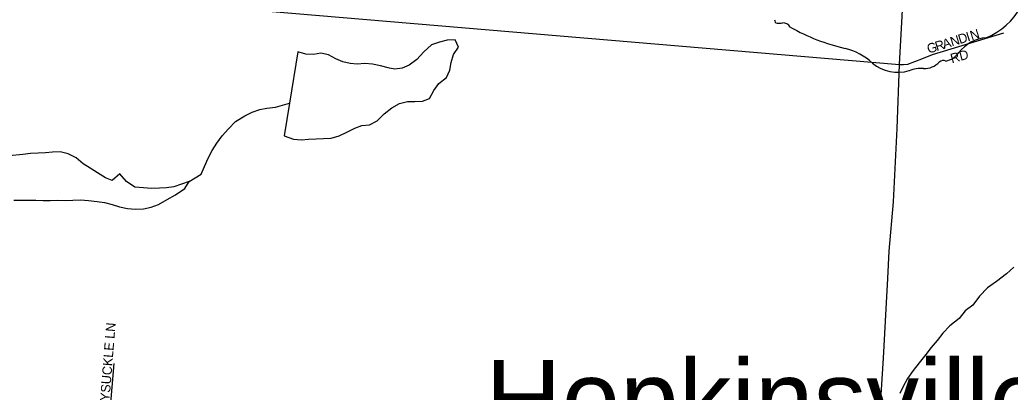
# Model space of a CAD drawing. Extents: x 0 to 1064, y 0 to 440.
# Drawn here: x 216.94 to 232.81, y 135.99 to 141.96 of the extents above; entities that cross this region are included whole.
import ezdxf

# ---------------------------------------------------------------- set-up
doc = ezdxf.new("R2010")
doc.units = 0
for name, color, linetype in [('GM_X_County_Road', 7, 'Continuous'), ('GM_X_Minor_Lake', 7, 'Continuous'), ('GM_X_Minor_River', 7, 'Continuous'), ('GM_X_State_Route', 7, 'Continuous'), ('GM_X_State_Shield', 7, 'Continuous'), ('GM_X_Township_Subdivision', 7, 'Continuous'), ('GM_X_Township_Subdivision_Text', 7, 'Continuous'), ('GM_X_Unincorporated_Text', 7, 'Continuous')]:
    doc.layers.add(name, color=color, linetype=linetype)

msp = doc.modelspace()

# ---------------------------------------------------------------- linework, layer by layer
at = {"layer": 'GM_X_County_Road'}
msp.add_lwpolyline([(210.856, 148.164), (210.902, 148.053), (210.988, 147.945), (211.134, 147.956), (211.385, 148.01), (211.572, 148.026), (211.72, 147.948), (211.782, 147.854), (211.981, 147.333), (212.54, 145.964), (212.819, 145.507), (213.028, 145.15), (213.216, 144.884), (213.897, 144.447), (214.107, 144.144), (215.283, 143.149), (215.934, 142.551), (218.2, 142.332), (231.034, 141.244)], dxfattribs=at)
at = {"layer": 'GM_X_Minor_Lake'}
for points in [[(221.172, 140.097), (221.323, 140.046), (221.45, 140.037), (221.566, 140.048), (221.688, 140.052), (221.803, 140.056), (221.925, 140.06), (222.053, 140.101), (222.176, 140.16), (222.304, 140.224), (222.421, 140.265), (222.542, 140.275), (222.665, 140.34), (222.776, 140.454), (222.9, 140.549), (223.022, 140.62), (223.15, 140.648), (223.266, 140.652), (223.388, 140.657), (223.504, 140.697), (223.573, 140.824), (223.654, 140.938), (223.777, 141.033), (223.828, 141.154), (223.848, 141.275), (223.887, 141.402), (223.968, 141.522), (223.915, 141.639), (223.787, 141.635), (223.665, 141.6), (223.537, 141.56), (223.413, 141.446), (223.302, 141.326), (223.179, 141.231), (223.062, 141.184), (222.946, 141.168), (222.861, 141.183)], [(222.861, 141.183), (222.716, 141.22), (222.589, 141.247), (222.468, 141.261), (222.346, 141.25), (222.231, 141.258), (222.116, 141.284), (222.001, 141.335), (221.886, 141.397), (221.759, 141.424), (221.643, 141.401), (221.522, 141.409), (221.395, 141.448), (221.258, 140.621)], [(221.258, 140.621), (221.172, 140.097)], [(218.31, 139.428), (218.183, 139.506), (218.068, 139.581), (217.954, 139.65), (217.84, 139.749), (217.714, 139.811), (217.587, 139.844), (217.465, 139.84), (217.349, 139.829), (217.234, 139.819), (217.112, 139.815), (216.99, 139.799), (216.771, 139.778)], [(219.652, 139.367), (219.529, 139.327), (219.407, 139.28), (219.291, 139.264), (219.176, 139.26), (219.048, 139.255), (218.92, 139.264), (218.781, 139.278), (218.648, 139.365), (218.541, 139.488), (218.418, 139.381), (218.31, 139.428)], [(216.844, 139.066), (216.96, 139.07), (217.075, 139.068), (217.197, 139.066), (217.312, 139.064), (217.428, 139.063), (217.543, 139.067), (217.671, 139.065), (217.786, 139.069), (217.914, 139.073), (218.042, 139.065), (218.181, 139.045), (218.296, 139.031), (218.417, 138.998), (218.538, 138.96), (218.666, 138.934), (218.793, 138.925), (218.921, 138.929), (219.043, 138.958), (219.159, 138.999), (219.3, 139.081), (219.435, 139.152), (219.583, 139.253), (219.652, 139.367)]]:
    msp.add_lwpolyline(points, dxfattribs=at)
at = {"layer": 'GM_X_Minor_River'}
for points in [[(219.652, 139.367), (219.842, 139.486), (219.899, 139.606), (219.956, 139.739), (220.019, 139.866), (220.094, 139.98), (220.181, 140.1), (220.28, 140.214), (220.397, 140.328), (220.545, 140.422), (220.661, 140.481), (220.784, 140.522), (220.899, 140.544), (221.033, 140.56), (221.258, 140.621)], [(232.863, 137.996), (232.746, 137.889), (232.586, 137.764), (232.444, 137.663), (232.314, 137.531), (232.209, 137.387), (232.086, 137.292), (231.986, 137.172), (231.838, 137.053), (231.727, 136.933), (231.634, 136.819), (231.541, 136.705), (231.454, 136.591), (231.348, 136.459), (231.249, 136.339), (231.161, 136.207), (231.092, 136.081), (231.036, 135.966)]]:
    msp.add_lwpolyline(points, dxfattribs=at)
at = {"layer": 'GM_X_State_Route'}
for points in [[(230.844, 137.811), (230.868, 138.25), (230.934, 139.043), (230.992, 140.219), (231.034, 141.244), (231.075, 142.02), (231.105, 142.62), (230.995, 145.613), (231.007, 145.991)], [(230.728, 135.782), (230.775, 136.534), (230.817, 137.328), (230.844, 137.811)]]:
    msp.add_lwpolyline(points, dxfattribs=at)
at = {"layer": 'GM_X_State_Shield'}
for centre, radius, start, end in [((231.997, 142.707), 1.119, 292.3089, 8.9858), ((229.08, 141.953), 0.0493, 171.9584, 258.3066), ((229.087, 142.281), 0.376, 267.339, 280.6039), ((229.164, 141.775), 0.136, 29.7484, 93.2717), ((230.877, 144.652), 3.231, 240.4129, 257.1985), ((232.469, 141.061), 0.613, 94.4031, 142.5768), ((229.914, 140.522), 1.011, 47.1842, 75.836), ((231.693, 141.65), 0.362, 282.8732, 323.2771), ((231.007, 141.76), 0.641, 230.7004, 286.2918), ((231.425, 141.52), 0.342, 268.777, 315.5493), ((231.734, 141.21), 0.0962, 65.7517, 132.6484), ((231.378, 140.652), 0.527, 85.6951, 111.2099)]:
    msp.add_arc(centre, radius, start, end, dxfattribs=at)
at = {"layer": 'GM_X_Township_Subdivision'}
for points in [[(231.034, 141.244), (231.098, 141.242), (231.165, 141.249), (231.392, 141.334), (231.559, 141.403), (232.703, 141.752)], [(218.153, 133.498), (218.282, 133.969), (218.298, 134.059), (218.304, 134.082), (218.308, 134.112), (218.315, 134.154), (218.317, 134.196), (218.316, 134.223), (218.313, 134.257), (218.315, 134.755), (218.386, 135.69), (218.451, 136.451)]]:
    msp.add_lwpolyline(points, dxfattribs=at)

# ---------------------------------------------------------------- texts
at = {"layer": 'GM_X_Township_Subdivision_Text'}
for s, height, rotation, p in [('N', 0.152, 17.2393, (231.871, 141.531)), ('D', 0.152, 17.2449, (231.998, 141.57)), ('I', 0.152, 17.2602, (232.126, 141.61)), ('N', 0.152, 17.2393, (232.189, 141.629)), ('G', 0.152, 16.0565, (231.497, 141.418)), ('R', 0.152, 17.1234, (231.628, 141.456)), ('A', 0.152, 17.2593, (231.744, 141.491)), ('RD', 0.1515, 15.5291, (231.871, 141.262)), ('HONEYSUCKLE LN', 0.15152, 85.4243, (218.328, 135.258))]:
    msp.add_text(s, height=height, rotation=rotation, dxfattribs=at).set_placement(p)
at = {"layer": 'GM_X_Unincorporated_Text'}
msp.add_text('Hopkinsville', height=1.26364, rotation=0, dxfattribs=at).set_placement((224.396, 135.243))

doc.saveas('drawing.dxf')
